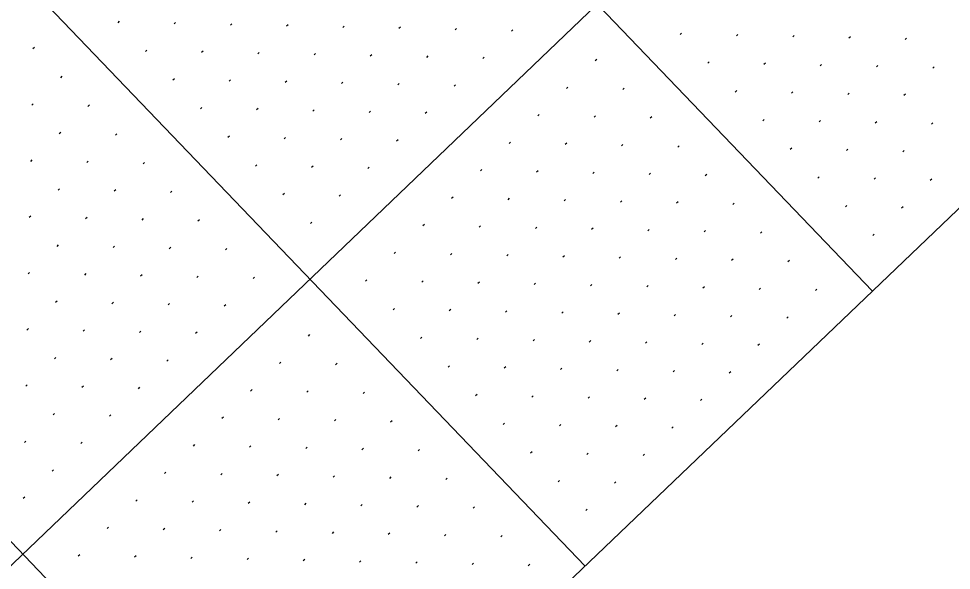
# Model space of a CAD drawing. Extents: x 2148987 to 2151117, y 142806 to 144993.
# Drawn here: x 2149753 to 2149870.3, y 143641 to 143710.4 of the extents above; entities that cross this region are included whole.
import ezdxf

# ---------------------------------------------------------------- set-up
doc = ezdxf.new("R2010")
doc.units = 0
for name, color, linetype in [('PR_PIER_PH3', 7, 'Continuous'), ('PR_Road_Concrete', 7, 'Continuous'), ('SHT_Profile_Grid_Minor', 7, 'Continuous')]:
    doc.layers.add(name, color=color, linetype=linetype)

msp = doc.modelspace()

# ---------------------------------------------------------------- linework, layer by layer
at = {"layer": 'PR_PIER_PH3'}
for p, q in [((2150538.73, 144395.47), (2149401.59, 143305.72)), ((2149514.41, 144037.11), (2149860.36, 143676.11)), ((2149478.31, 144002.51), (2149824.26, 143641.52)), ((2149442.21, 143967.92), (2149788.16, 143606.92))]:
    msp.add_line(p, q, dxfattribs=at)
at = {"layer": 'PR_Road_Concrete'}
msp.add_line((2150573.32, 144359.37), (2149436.19, 143269.62), dxfattribs=at)
at = {"layer": 'SHT_Profile_Grid_Minor'}
for p, q in [((2149765.69, 143710.04), (2149765.51, 143709.87)), ((2149772.76, 143709.89), (2149772.58, 143709.72)), ((2149779.83, 143709.74), (2149779.65, 143709.57)), ((2149786.9, 143709.59), (2149786.72, 143709.42)), ((2149793.97, 143709.44), (2149793.78, 143709.27)), ((2149801.03, 143709.29), (2149800.85, 143709.12)), ((2149808.1, 143709.14), (2149807.92, 143708.97)), ((2149815.17, 143708.99), (2149814.99, 143708.82)), ((2149836.38, 143708.54), (2149836.2, 143708.37)), ((2149843.45, 143708.39), (2149843.27, 143708.22)), ((2149850.52, 143708.24), (2149850.34, 143708.07)), ((2149857.59, 143708.09), (2149857.41, 143707.92)), ((2149864.66, 143707.94), (2149864.48, 143707.77)), ((2149755.01, 143706.74), (2149754.83, 143706.56)), ((2149769.15, 143706.43), (2149768.97, 143706.26)), ((2149776.22, 143706.28), (2149776.04, 143706.11)), ((2149783.29, 143706.13), (2149783.11, 143705.96)), ((2149790.36, 143705.98), (2149790.17, 143705.81)), ((2149797.42, 143705.83), (2149797.24, 143705.66)), ((2149804.49, 143705.68), (2149804.31, 143705.51)), ((2149811.56, 143705.53), (2149811.38, 143705.36)), ((2149825.7, 143705.23), (2149825.52, 143705.06)), ((2149839.84, 143704.93), (2149839.66, 143704.76)), ((2149846.91, 143704.78), (2149846.73, 143704.61)), ((2149853.98, 143704.63), (2149853.8, 143704.46)), ((2149861.05, 143704.48), (2149860.87, 143704.31)), ((2149868.12, 143704.33), (2149867.94, 143704.16)), ((2149758.47, 143703.13), (2149758.29, 143702.95)), ((2149772.61, 143702.82), (2149772.43, 143702.65)), ((2149779.68, 143702.67), (2149779.5, 143702.5)), ((2149786.75, 143702.52), (2149786.56, 143702.35)), ((2149793.81, 143702.37), (2149793.63, 143702.2)), ((2149800.88, 143702.22), (2149800.7, 143702.05)), ((2149807.95, 143702.07), (2149807.77, 143701.9)), ((2149822.09, 143701.77), (2149821.91, 143701.6)), ((2149829.16, 143701.62), (2149828.98, 143701.45)), ((2149843.3, 143701.32), (2149843.12, 143701.15)), ((2149850.37, 143701.17), (2149850.19, 143701)), ((2149857.44, 143701.02), (2149857.26, 143700.85)), ((2149864.51, 143700.87), (2149864.33, 143700.7)), ((2149754.86, 143699.67), (2149754.68, 143699.49)), ((2149761.93, 143699.52), (2149761.75, 143699.34)), ((2149776.07, 143699.21), (2149775.89, 143699.04)), ((2149783.14, 143699.06), (2149782.95, 143698.89)), ((2149790.2, 143698.91), (2149790.02, 143698.74)), ((2149797.27, 143698.76), (2149797.09, 143698.59)), ((2149804.34, 143698.61), (2149804.16, 143698.44)), ((2149818.48, 143698.31), (2149818.3, 143698.14)), ((2149825.55, 143698.16), (2149825.37, 143697.99)), ((2149832.62, 143698.01), (2149832.44, 143697.84)), ((2149846.76, 143697.71), (2149846.58, 143697.54)), ((2149853.83, 143697.56), (2149853.65, 143697.39)), ((2149860.9, 143697.41), (2149860.72, 143697.24)), ((2149867.97, 143697.26), (2149867.79, 143697.09)), ((2149758.32, 143696.06), (2149758.14, 143695.88)), ((2149765.39, 143695.91), (2149765.21, 143695.73)), ((2149779.53, 143695.6), (2149779.34, 143695.43)), ((2149786.59, 143695.45), (2149786.41, 143695.28)), ((2149793.66, 143695.3), (2149793.48, 143695.13)), ((2149800.73, 143695.15), (2149800.55, 143694.98)), ((2149814.87, 143694.85), (2149814.69, 143694.68)), ((2149821.94, 143694.7), (2149821.76, 143694.53)), ((2149829.01, 143694.55), (2149828.83, 143694.38)), ((2149836.08, 143694.4), (2149835.9, 143694.23)), ((2149850.22, 143694.1), (2149850.04, 143693.93)), ((2149857.29, 143693.95), (2149857.11, 143693.78)), ((2149864.36, 143693.8), (2149864.18, 143693.63)), ((2149754.71, 143692.6), (2149754.53, 143692.42)), ((2149761.78, 143692.45), (2149761.6, 143692.27)), ((2149768.85, 143692.3), (2149768.67, 143692.12)), ((2149782.98, 143691.99), (2149782.8, 143691.82)), ((2149790.05, 143691.84), (2149789.87, 143691.67)), ((2149797.12, 143691.69), (2149796.94, 143691.52)), ((2149811.26, 143691.39), (2149811.08, 143691.22)), ((2149818.33, 143691.24), (2149818.15, 143691.07)), ((2149825.4, 143691.09), (2149825.22, 143690.92)), ((2149832.47, 143690.94), (2149832.29, 143690.77)), ((2149839.54, 143690.79), (2149839.36, 143690.62)), ((2149853.68, 143690.49), (2149853.5, 143690.32)), ((2149860.75, 143690.34), (2149860.57, 143690.17)), ((2149867.82, 143690.19), (2149867.64, 143690.02)), ((2149758.17, 143688.99), (2149757.99, 143688.81)), ((2149765.24, 143688.84), (2149765.06, 143688.66)), ((2149772.31, 143688.69), (2149772.12, 143688.51)), ((2149786.44, 143688.38), (2149786.26, 143688.21)), ((2149793.51, 143688.23), (2149793.33, 143688.06)), ((2149807.65, 143687.93), (2149807.47, 143687.76)), ((2149814.72, 143687.78), (2149814.54, 143687.61)), ((2149821.79, 143687.63), (2149821.61, 143687.46)), ((2149828.86, 143687.48), (2149828.68, 143687.31)), ((2149835.93, 143687.33), (2149835.75, 143687.16)), ((2149843, 143687.18), (2149842.82, 143687.01)), ((2149857.14, 143686.88), (2149856.96, 143686.71)), ((2149864.21, 143686.73), (2149864.03, 143686.56)), ((2149754.56, 143685.53), (2149754.38, 143685.35)), ((2149761.63, 143685.38), (2149761.45, 143685.2)), ((2149768.7, 143685.23), (2149768.51, 143685.05)), ((2149775.76, 143685.08), (2149775.58, 143684.9)), ((2149789.9, 143684.77), (2149789.72, 143684.6)), ((2149804.04, 143684.47), (2149803.86, 143684.3)), ((2149811.11, 143684.32), (2149810.93, 143684.15)), ((2149818.18, 143684.17), (2149818, 143684)), ((2149825.25, 143684.02), (2149825.07, 143683.85)), ((2149832.32, 143683.87), (2149832.14, 143683.7)), ((2149839.39, 143683.72), (2149839.21, 143683.55)), ((2149846.46, 143683.57), (2149846.28, 143683.4)), ((2149860.6, 143683.27), (2149860.42, 143683.1)), ((2149758.02, 143681.92), (2149757.84, 143681.74)), ((2149765.09, 143681.77), (2149764.91, 143681.59)), ((2149772.15, 143681.62), (2149771.97, 143681.44)), ((2149779.22, 143681.47), (2149779.04, 143681.29)), ((2149800.43, 143681.01), (2149800.25, 143680.84)), ((2149807.5, 143680.86), (2149807.32, 143680.69)), ((2149814.57, 143680.71), (2149814.39, 143680.54)), ((2149821.64, 143680.56), (2149821.46, 143680.39)), ((2149828.71, 143680.41), (2149828.53, 143680.24)), ((2149835.78, 143680.26), (2149835.6, 143680.09)), ((2149842.85, 143680.11), (2149842.67, 143679.94)), ((2149849.92, 143679.96), (2149849.74, 143679.79)), ((2149754.41, 143678.46), (2149754.23, 143678.28)), ((2149761.48, 143678.31), (2149761.3, 143678.13)), ((2149768.55, 143678.16), (2149768.36, 143677.98)), ((2149775.61, 143678.01), (2149775.43, 143677.83)), ((2149782.68, 143677.86), (2149782.5, 143677.68)), ((2149796.82, 143677.55), (2149796.64, 143677.38)), ((2149803.89, 143677.4), (2149803.71, 143677.23)), ((2149810.96, 143677.25), (2149810.78, 143677.08)), ((2149818.03, 143677.1), (2149817.85, 143676.93)), ((2149825.1, 143676.95), (2149824.92, 143676.78)), ((2149832.17, 143676.8), (2149831.99, 143676.63)), ((2149839.24, 143676.65), (2149839.06, 143676.48)), ((2149846.31, 143676.5), (2149846.13, 143676.33)), ((2149853.38, 143676.35), (2149853.2, 143676.18)), ((2149757.87, 143674.85), (2149757.69, 143674.67)), ((2149764.94, 143674.7), (2149764.75, 143674.52)), ((2149772, 143674.55), (2149771.82, 143674.37)), ((2149779.07, 143674.4), (2149778.89, 143674.22)), ((2149800.28, 143673.94), (2149800.1, 143673.77)), ((2149807.35, 143673.79), (2149807.17, 143673.62)), ((2149814.42, 143673.64), (2149814.24, 143673.47)), ((2149821.49, 143673.49), (2149821.31, 143673.32)), ((2149828.56, 143673.34), (2149828.38, 143673.17)), ((2149835.63, 143673.19), (2149835.45, 143673.02)), ((2149842.7, 143673.04), (2149842.52, 143672.87)), ((2149849.77, 143672.89), (2149849.59, 143672.72)), ((2149754.26, 143671.39), (2149754.08, 143671.21)), ((2149761.33, 143671.24), (2149761.14, 143671.06)), ((2149768.39, 143671.09), (2149768.21, 143670.91)), ((2149775.46, 143670.94), (2149775.28, 143670.76)), ((2149789.6, 143670.64), (2149789.42, 143670.46)), ((2149803.74, 143670.33), (2149803.56, 143670.16)), ((2149810.81, 143670.18), (2149810.63, 143670.01)), ((2149817.88, 143670.03), (2149817.7, 143669.86)), ((2149824.95, 143669.88), (2149824.77, 143669.71)), ((2149832.02, 143669.73), (2149831.84, 143669.56)), ((2149839.09, 143669.58), (2149838.91, 143669.41)), ((2149846.16, 143669.43), (2149845.98, 143669.26)), ((2149757.72, 143667.78), (2149757.53, 143667.6)), ((2149764.78, 143667.63), (2149764.6, 143667.45)), ((2149771.85, 143667.48), (2149771.67, 143667.3)), ((2149785.99, 143667.18), (2149785.81, 143667)), ((2149793.06, 143667.03), (2149792.88, 143666.85)), ((2149807.2, 143666.72), (2149807.02, 143666.55)), ((2149814.27, 143666.57), (2149814.09, 143666.4)), ((2149821.34, 143666.42), (2149821.16, 143666.25)), ((2149828.41, 143666.27), (2149828.23, 143666.1)), ((2149835.48, 143666.12), (2149835.3, 143665.95)), ((2149842.55, 143665.97), (2149842.37, 143665.8)), ((2149754.11, 143664.32), (2149753.92, 143664.15)), ((2149761.17, 143664.17), (2149760.99, 143663.99)), ((2149768.24, 143664.02), (2149768.06, 143663.84)), ((2149782.38, 143663.72), (2149782.2, 143663.54)), ((2149789.45, 143663.57), (2149789.27, 143663.39)), ((2149796.52, 143663.42), (2149796.34, 143663.24)), ((2149810.66, 143663.11), (2149810.48, 143662.94)), ((2149817.73, 143662.96), (2149817.55, 143662.79)), ((2149824.8, 143662.81), (2149824.62, 143662.64)), ((2149831.87, 143662.66), (2149831.69, 143662.49)), ((2149838.94, 143662.51), (2149838.76, 143662.34)), ((2149757.56, 143660.71), (2149757.38, 143660.54)), ((2149764.63, 143660.56), (2149764.45, 143660.39)), ((2149778.77, 143660.26), (2149778.59, 143660.08)), ((2149785.84, 143660.11), (2149785.66, 143659.93)), ((2149792.91, 143659.96), (2149792.73, 143659.78)), ((2149799.98, 143659.81), (2149799.8, 143659.63)), ((2149814.12, 143659.5), (2149813.94, 143659.33)), ((2149821.19, 143659.35), (2149821.01, 143659.18)), ((2149828.26, 143659.2), (2149828.08, 143659.03)), ((2149835.33, 143659.05), (2149835.15, 143658.88)), ((2149753.95, 143657.25), (2149753.77, 143657.08)), ((2149761.02, 143657.1), (2149760.84, 143656.93)), ((2149775.16, 143656.8), (2149774.98, 143656.62)), ((2149782.23, 143656.65), (2149782.05, 143656.47)), ((2149789.3, 143656.5), (2149789.12, 143656.32)), ((2149796.37, 143656.35), (2149796.19, 143656.17)), ((2149803.44, 143656.2), (2149803.26, 143656.02)), ((2149817.58, 143655.9), (2149817.4, 143655.72)), ((2149824.65, 143655.74), (2149824.47, 143655.57)), ((2149831.72, 143655.59), (2149831.54, 143655.42)), ((2149757.41, 143653.64), (2149757.23, 143653.47)), ((2149771.55, 143653.34), (2149771.37, 143653.17)), ((2149778.62, 143653.19), (2149778.44, 143653.01)), ((2149785.69, 143653.04), (2149785.51, 143652.86)), ((2149792.76, 143652.89), (2149792.58, 143652.71)), ((2149799.83, 143652.74), (2149799.65, 143652.56)), ((2149806.9, 143652.59), (2149806.72, 143652.41)), ((2149821.04, 143652.29), (2149820.86, 143652.11)), ((2149828.11, 143652.13), (2149827.93, 143651.96)), ((2149753.8, 143650.18), (2149753.62, 143650.01)), ((2149767.94, 143649.88), (2149767.76, 143649.71)), ((2149775.01, 143649.73), (2149774.83, 143649.56)), ((2149782.08, 143649.58), (2149781.9, 143649.4)), ((2149789.15, 143649.43), (2149788.97, 143649.25)), ((2149796.22, 143649.28), (2149796.04, 143649.1)), ((2149803.29, 143649.13), (2149803.11, 143648.95)), ((2149810.36, 143648.98), (2149810.18, 143648.8)), ((2149824.5, 143648.68), (2149824.32, 143648.5)), ((2149764.33, 143646.42), (2149764.15, 143646.25)), ((2149771.4, 143646.27), (2149771.22, 143646.1)), ((2149778.47, 143646.12), (2149778.29, 143645.95)), ((2149785.54, 143645.97), (2149785.36, 143645.79)), ((2149792.61, 143645.82), (2149792.43, 143645.64)), ((2149799.68, 143645.67), (2149799.5, 143645.49)), ((2149806.75, 143645.52), (2149806.57, 143645.34)), ((2149813.82, 143645.37), (2149813.64, 143645.19)), ((2149760.72, 143642.96), (2149760.54, 143642.79)), ((2149767.79, 143642.81), (2149767.61, 143642.64)), ((2149774.86, 143642.66), (2149774.68, 143642.49)), ((2149781.93, 143642.51), (2149781.75, 143642.34)), ((2149789, 143642.36), (2149788.82, 143642.18)), ((2149796.07, 143642.21), (2149795.89, 143642.03)), ((2149803.14, 143642.06), (2149802.96, 143641.88)), ((2149810.21, 143641.91), (2149810.03, 143641.73)), ((2149817.28, 143641.76), (2149817.1, 143641.58))]:
    msp.add_line(p, q, dxfattribs=at)

doc.saveas('drawing.dxf')
